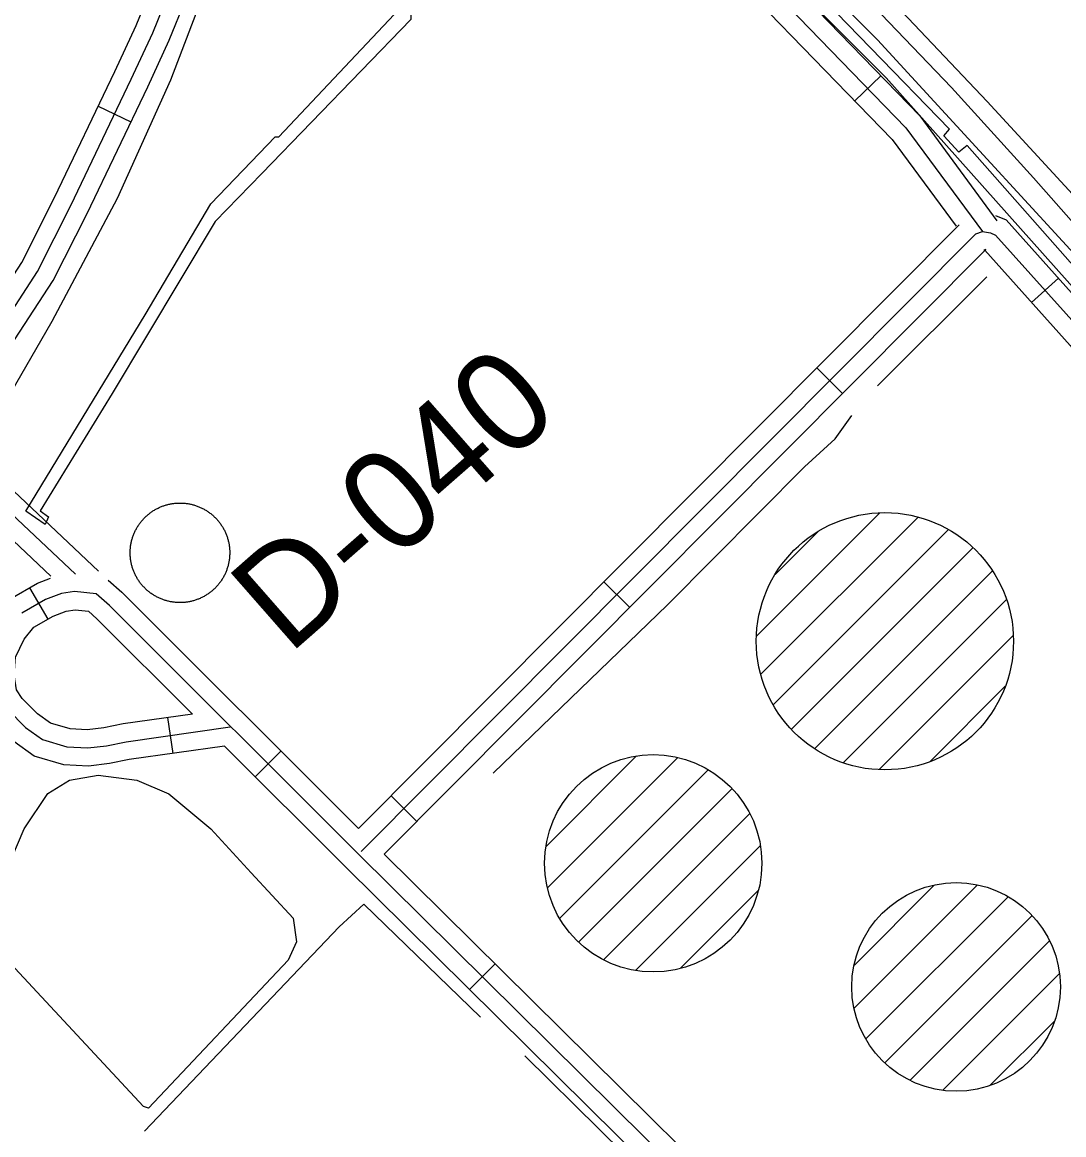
# Model space of a CAD drawing. Extents: x 3568792 to 3606828, y 529143 to 554785.
# Drawn here: x 3577857 to 3578720, y 543262 to 544184 of the extents above; entities that cross this region are included whole.
import ezdxf

# ---------------------------------------------------------------- set-up
doc = ezdxf.new("R2010")
doc.units = 0
for name, color, linetype in [('V-DOMW-TANK', 7, 'Continuous'), ('V-RAIL-TRAK', 7, 'Continuous'), ('V-RIVR-RANG-IDEN', 7, 'Continuous'), ('V-ROAD-CNTR', 7, 'Continuous'), ('V-SITE-VEGE', 7, 'Continuous'), ('V-TOPO-SHOR', 7, 'Continuous'), ('V-UTIL-LINE', 7, 'Continuous')]:
    doc.layers.add(name, color=color, linetype=linetype)

msp = doc.modelspace()

# ---------------------------------------------------------------- linework, layer by layer
at = {"layer": 'V-DOMW-TANK'}
for p, q in [((3578465.71, 543675.54), (3578567.43, 543777.26)), ((3578469.26, 543643.73), (3578599.45, 543773.92)), ((3578479.51, 543618.63), (3578624.44, 543763.56)), ((3578481.12, 543726.3), (3578517.26, 543762.45)), ((3578494.42, 543598.18), (3578644.71, 543748.48)), ((3578513.7, 543582.11), (3578660.87, 543729.28)), ((3578537.52, 543570.57), (3578672.56, 543705.62)), ((3578567.23, 543564.93), (3578678.14, 543675.84)), ((3578609.3, 543571.64), (3578671.6, 543633.94)), ((3578291.36, 543501.19), (3578366.3, 543576.13)), ((3578292.38, 543466.85), (3578400.21, 543574.68)), ((3578302.48, 543441.6), (3578425.49, 543564.61)), ((3578318.19, 543421.96), (3578445.19, 543548.96)), ((3578338.93, 543407.34), (3578459.88, 543528.29)), ((3578365.46, 543398.52), (3578468.61, 543501.66)), ((3578546.44, 543367.37), (3578648.28, 543469.2)), ((3578546.61, 543402.89), (3578613.08, 543469.36)), ((3578402.65, 543400.35), (3578467, 543464.7)), ((3578556.22, 543341.79), (3578673.89, 543459.46)), ((3578571.83, 543322.04), (3578693.61, 543443.83)), ((3578592.69, 543307.55), (3578708.09, 543422.95)), ((3578619.91, 543299.41), (3578716.28, 543395.78)), ((3578659.47, 543303.62), (3578712.11, 543356.25))]:
    msp.add_line(p, q, dxfattribs=at)
for points in [[(3577954.68, 543720.15), (3577954.26, 543720.74), (3577953.86, 543721.33), (3577953.46, 543721.93), (3577953.07, 543722.54), (3577952.7, 543723.15), (3577952.33, 543723.78), (3577951.98, 543724.4), (3577951.64, 543725.04), (3577951.31, 543725.68), (3577950.99, 543726.32), (3577950.68, 543726.97), (3577950.38, 543727.62), (3577950.1, 543728.29), (3577949.82, 543728.95), (3577949.56, 543729.62), (3577949.31, 543730.3), (3577949.08, 543730.98), (3577948.85, 543731.66), (3577948.63, 543732.35), (3577948.43, 543733.04), (3577948.23, 543733.73), (3577948.06, 543734.43), (3577947.89, 543735.13), (3577947.73, 543735.83), (3577947.59, 543736.54), (3577947.46, 543737.24), (3577947.35, 543737.95), (3577947.24, 543738.67), (3577947.15, 543739.38), (3577947.07, 543740.09), (3577947, 543740.81), (3577946.95, 543741.53), (3577946.9, 543742.25), (3577946.88, 543742.97), (3577946.86, 543743.69), (3577946.85, 543744.4), (3577946.86, 543745.12), (3577946.88, 543745.84), (3577946.91, 543746.56), (3577946.96, 543747.28), (3577947.01, 543748), (3577947.09, 543748.72), (3577947.17, 543749.43), (3577947.26, 543750.14), (3577947.38, 543750.86), (3577947.49, 543751.57), (3577947.62, 543752.27), (3577947.77, 543752.98), (3577947.93, 543753.68), (3577948.1, 543754.38), (3577948.28, 543755.07), (3577948.47, 543755.77), (3577948.68, 543756.46), (3577948.9, 543757.14), (3577949.13, 543757.82), (3577949.37, 543758.5), (3577949.62, 543759.18), (3577949.89, 543759.85), (3577950.16, 543760.51), (3577950.45, 543761.17), (3577950.75, 543761.82), (3577951.06, 543762.47), (3577951.39, 543763.12), (3577951.72, 543763.75), (3577952.06, 543764.39), (3577952.42, 543765.01), (3577952.78, 543765.63), (3577953.16, 543766.24), (3577953.55, 543766.85), (3577953.95, 543767.45), (3577954.36, 543768.04), (3577954.78, 543768.63), (3577955.21, 543769.21), (3577955.65, 543769.78), (3577956.09, 543770.34), (3577956.55, 543770.89), (3577957.02, 543771.44), (3577957.5, 543771.98), (3577957.99, 543772.51), (3577958.48, 543773.03), (3577958.99, 543773.54), (3577959.5, 543774.04), (3577960.02, 543774.54), (3577960.56, 543775.02), (3577961.1, 543775.5), (3577961.65, 543775.96), (3577962.2, 543776.42), (3577962.77, 543776.87), (3577963.34, 543777.31), (3577963.92, 543777.73), (3577964.5, 543778.15), (3577965.1, 543778.56), (3577965.7, 543778.95), (3577966.31, 543779.34), (3577966.92, 543779.71), (3577967.54, 543780.07), (3577968.17, 543780.43), (3577968.8, 543780.77), (3577969.44, 543781.1), (3577970.08, 543781.42)], [(3577970.08, 543781.42), (3577970.74, 543781.73), (3577971.39, 543782.03), (3577972.05, 543782.31), (3577972.72, 543782.59), (3577973.39, 543782.85), (3577974.06, 543783.1), (3577974.74, 543783.34), (3577975.42, 543783.57), (3577976.11, 543783.78), (3577976.8, 543783.98), (3577977.5, 543784.18), (3577978.19, 543784.35), (3577978.9, 543784.52), (3577979.6, 543784.67), (3577980.3, 543784.82), (3577981.01, 543784.95), (3577981.72, 543785.06), (3577982.43, 543785.17), (3577983.15, 543785.26), (3577983.86, 543785.34), (3577984.58, 543785.41), (3577985.29, 543785.46), (3577986.01, 543785.51), (3577986.73, 543785.54), (3577987.45, 543785.55), (3577988.17, 543785.56), (3577988.89, 543785.55), (3577989.61, 543785.53), (3577990.33, 543785.5), (3577991.05, 543785.45), (3577991.77, 543785.4), (3577992.48, 543785.32), (3577993.2, 543785.24), (3577993.91, 543785.15), (3577994.62, 543785.04), (3577995.33, 543784.92), (3577996.04, 543784.78), (3577996.74, 543784.64), (3577997.44, 543784.48), (3577998.15, 543784.31), (3577998.84, 543784.13), (3577999.53, 543783.94), (3578000.22, 543783.73), (3578000.91, 543783.52), (3578001.59, 543783.29), (3578002.27, 543783.04), (3578002.94, 543782.79), (3578003.61, 543782.53), (3578004.28, 543782.25), (3578004.94, 543781.96), (3578005.59, 543781.66), (3578006.24, 543781.35), (3578006.88, 543781.03), (3578007.52, 543780.69), (3578008.15, 543780.35), (3578008.78, 543779.99), (3578009.4, 543779.62), (3578010.01, 543779.25), (3578010.62, 543778.86), (3578011.21, 543778.46), (3578011.81, 543778.05), (3578012.39, 543777.64), (3578012.97, 543777.2), (3578013.54, 543776.77), (3578014.1, 543776.31), (3578014.66, 543775.86), (3578015.21, 543775.39), (3578015.74, 543774.91), (3578016.27, 543774.42), (3578016.79, 543773.93), (3578017.31, 543773.43), (3578017.81, 543772.91), (3578018.3, 543772.38), (3578018.79, 543771.85), (3578019.26, 543771.31), (3578019.73, 543770.77), (3578020.19, 543770.21), (3578020.63, 543769.64), (3578021.07, 543769.07), (3578021.5, 543768.49), (3578021.91, 543767.91), (3578022.32, 543767.31), (3578022.72, 543766.71), (3578023.1, 543766.1), (3578023.47, 543765.49), (3578023.84, 543764.87), (3578024.2, 543764.24), (3578024.54, 543763.61), (3578024.87, 543762.97), (3578025.19, 543762.32), (3578025.5, 543761.68), (3578025.79, 543761.02), (3578026.08, 543760.36), (3578026.35, 543759.69), (3578026.62, 543759.02), (3578026.87, 543758.35), (3578027.11, 543757.67), (3578027.33, 543756.99), (3578027.55, 543756.3), (3578027.75, 543755.61)], [(3578027.75, 543755.61), (3578027.94, 543754.92), (3578028.12, 543754.22), (3578028.29, 543753.52), (3578028.44, 543752.82), (3578028.58, 543752.11), (3578028.71, 543751.4), (3578028.83, 543750.69), (3578028.93, 543749.98), (3578029.03, 543749.27), (3578029.11, 543748.55), (3578029.17, 543747.83), (3578029.23, 543747.12), (3578029.27, 543746.4), (3578029.3, 543745.68), (3578029.32, 543744.96), (3578029.33, 543744.24), (3578029.32, 543743.52), (3578029.3, 543742.8), (3578029.26, 543742.08), (3578029.22, 543741.36), (3578029.16, 543740.65), (3578029.09, 543739.93), (3578029.01, 543739.21), (3578028.91, 543738.5), (3578028.8, 543737.79), (3578028.69, 543737.08), (3578028.55, 543736.37), (3578028.41, 543735.67), (3578028.25, 543734.96), (3578028.08, 543734.27), (3578027.9, 543733.57), (3578027.7, 543732.88), (3578027.5, 543732.19), (3578027.28, 543731.5), (3578027.05, 543730.82), (3578026.81, 543730.14), (3578026.56, 543729.47), (3578026.29, 543728.8), (3578026.01, 543728.14), (3578025.73, 543727.48), (3578025.43, 543726.82), (3578025.12, 543726.17), (3578024.79, 543725.53), (3578024.46, 543724.89), (3578024.11, 543724.26), (3578023.76, 543723.63), (3578023.39, 543723.01), (3578023.02, 543722.4), (3578022.63, 543721.8), (3578022.23, 543721.19), (3578021.82, 543720.6), (3578021.4, 543720.02), (3578020.97, 543719.44), (3578020.53, 543718.87), (3578020.08, 543718.31), (3578019.62, 543717.75), (3578019.16, 543717.21), (3578018.68, 543716.67), (3578018.19, 543716.14), (3578017.69, 543715.62)], [(3578017.69, 543715.62), (3578017.19, 543715.11), (3578016.68, 543714.6), (3578016.15, 543714.11), (3578015.62, 543713.62), (3578015.08, 543713.15), (3578014.53, 543712.68), (3578013.98, 543712.22), (3578013.41, 543711.78), (3578012.84, 543711.34), (3578012.26, 543710.91), (3578011.67, 543710.5), (3578011.08, 543710.09), (3578010.48, 543709.69), (3578009.87, 543709.31), (3578009.25, 543708.93), (3578008.64, 543708.57), (3578008.01, 543708.22), (3578007.38, 543707.87), (3578006.74, 543707.54), (3578006.09, 543707.22), (3578005.44, 543706.92), (3578004.78, 543706.62), (3578004.12, 543706.33), (3578003.46, 543706.06), (3578002.79, 543705.8), (3578002.11, 543705.55), (3578001.44, 543705.31), (3578000.75, 543705.08), (3578000.07, 543704.86), (3577999.38, 543704.66), (3577998.68, 543704.47), (3577997.98, 543704.29), (3577997.29, 543704.12), (3577996.58, 543703.97), (3577995.88, 543703.83), (3577995.17, 543703.7), (3577994.46, 543703.58), (3577993.75, 543703.47), (3577993.03, 543703.38), (3577992.32, 543703.3), (3577991.6, 543703.24), (3577990.88, 543703.18), (3577990.16, 543703.14), (3577989.45, 543703.11), (3577988.73, 543703.09), (3577988, 543703.09), (3577987.29, 543703.09), (3577986.57, 543703.11), (3577985.85, 543703.15), (3577985.13, 543703.19), (3577984.41, 543703.25), (3577983.7, 543703.32), (3577982.98, 543703.41), (3577982.27, 543703.5), (3577981.56, 543703.61), (3577980.85, 543703.73), (3577980.14, 543703.86), (3577979.43, 543704), (3577978.73, 543704.16), (3577978.03, 543704.33), (3577977.33, 543704.51), (3577976.64, 543704.71), (3577975.95, 543704.91), (3577975.27, 543705.13), (3577974.58, 543705.36), (3577973.91, 543705.6), (3577973.23, 543705.85), (3577972.56, 543706.12), (3577971.9, 543706.4), (3577971.24, 543706.69), (3577970.59, 543706.98), (3577969.94, 543707.3), (3577969.29, 543707.62), (3577968.66, 543707.95), (3577968.02, 543708.3), (3577967.4, 543708.66), (3577966.78, 543709.02), (3577966.17, 543709.4), (3577965.56, 543709.78), (3577964.96, 543710.18), (3577964.37, 543710.59), (3577963.78, 543711.01), (3577963.21, 543711.44), (3577962.64, 543711.88), (3577962.07, 543712.33), (3577961.52, 543712.79), (3577960.97, 543713.25), (3577960.44, 543713.73), (3577959.91, 543714.22), (3577959.38, 543714.72), (3577958.87, 543715.22), (3577958.37, 543715.74), (3577957.87, 543716.26), (3577957.39, 543716.79), (3577956.91, 543717.33), (3577956.45, 543717.88), (3577955.99, 543718.44), (3577955.54, 543719), (3577955.11, 543719.57), (3577954.68, 543720.15)]]:
    msp.add_lwpolyline(points, dxfattribs=at)
for centre, radius in [((3578571.9, 543671.11), 106.49), ((3578380.02, 543487.24), 89.99), ((3578630.83, 543384.85), 86.38)]:
    msp.add_circle(centre, radius, dxfattribs=at)
at = {"layer": 'V-RAIL-TRAK'}
for points in [[(3578536.45, 544224.44), (3578627.15, 544129.58), (3578694.94, 544054.89), (3578778.31, 543960.49), (3578866.71, 543856.93), (3578955.12, 543745.59), (3579031.62, 543647.53), (3579088.41, 543571.92), (3579177.73, 543441.79), (3579267.51, 543308.45), (3579332.09, 543205.35), (3579394.38, 543100.88), (3579477.74, 542954.25), (3579574.84, 542772.35)], [(3578565.66, 544214.12), (3578656.58, 544118.19), (3578746.6, 544020.45), (3578839.77, 543911.85), (3578932.95, 543799.64), (3579019.35, 543688.78), (3579105.29, 543574.3), (3579173.58, 543478.38), (3579272.64, 543329.97), (3579343.65, 543216.4), (3579415.11, 543096.95), (3579494.71, 542958.04), (3579566.17, 542822.75)]]:
    msp.add_lwpolyline(points, dxfattribs=at)
at = {"layer": 'V-ROAD-CNTR'}
for p, q in [((3578568.49, 544139.42), (3578546.95, 544118.54)), ((3577920.48, 544114.17), (3577947.53, 544101.2)), ((3578715.67, 543971.71), (3578693.33, 543951.69)), ((3578515.59, 543897.51), (3578536.86, 543876.35)), ((3578339.26, 543720.28), (3578360.53, 543699.13)), ((3577863.55, 543715.29), (3577878.67, 543689.39)), ((3577982.37, 543578.23), (3577978.12, 543607.93)), ((3578071.68, 543580.08), (3578050.48, 543558.85)), ((3578162.93, 543543.06), (3578184.2, 543521.9)), ((3578249.02, 543403.97), (3578227.93, 543382.64))]:
    msp.add_line(p, q, dxfattribs=at)
for points in [[(3577960.8, 544632.68), (3577974, 544634.99), (3577983.86, 544636.36), (3577995.64, 544636.09), (3578006.6, 544634.09), (3578029.64, 544627.11), (3578049.62, 544618.05), (3578063.34, 544607.68), (3578156.53, 544526.33), (3578258.02, 544434.83), (3578266.44, 544425.86), (3578280.47, 544409.28), (3578300.86, 544382.97), (3578315.81, 544361.14), (3578329.61, 544344.83), (3578352.39, 544328.6), (3578377.82, 544316.3), (3578401.21, 544305.15), (3578421.57, 544290.99), (3578600.82, 544106.07), (3578664.72, 544019.31)], [(3577951.92, 544615.91), (3577976.33, 544620.17), (3577984.73, 544621.33), (3577994.11, 544621.12), (3578003.07, 544619.49), (3578024.34, 544613.04), (3578041.91, 544605.08), (3578053.87, 544596.03), (3578146.57, 544515.11), (3578247.52, 544424.1), (3578255.24, 544415.88), (3578268.81, 544399.84), (3578288.73, 544374.13), (3578303.87, 544352.04), (3578319.37, 544333.71), (3578344.72, 544315.65), (3578371.32, 544302.78), (3578393.65, 544292.14), (3578411.81, 544279.5), (3578589.35, 544096.35), (3578652.65, 544010.41)], [(3577795.98, 543851.11), (3577813.29, 543867.93), (3577827.69, 543886.72), (3577843.38, 543908.71), (3577883.15, 543969.81), (3577911.16, 544025.35), (3577961.4, 544130.11), (3577979.28, 544168.97), (3577992.76, 544201.93), (3578004.73, 544237.23), (3578014.86, 544272.19), (3578022, 544307.69), (3578027.91, 544337.13), (3578030.25, 544359.24), (3578032.68, 544393.46), (3578032.33, 544423.83), (3578030.88, 544459.39), (3578027.02, 544488.38), (3578007.4, 544540.92), (3577973.18, 544607.4)], [(3577975.85, 544604.86), (3577978.65, 544605.34), (3577985.6, 544606.31), (3577992.59, 544606.15), (3577999.54, 544604.89), (3578019.05, 544598.97), (3578034.19, 544592.11), (3578044.41, 544584.38), (3578136.62, 544503.89), (3578237.01, 544413.38), (3578244.04, 544405.89), (3578257.15, 544390.4), (3578276.61, 544365.29), (3578291.93, 544342.93), (3578309.14, 544322.58), (3578337.04, 544302.7), (3578364.83, 544289.26), (3578386.09, 544279.12), (3578402.05, 544268.02), (3578577.87, 544086.64), (3578630.81, 544014.77)], [(3577777.36, 543874.85), (3577790.81, 543887.92), (3577803.57, 543904.56), (3577818.58, 543925.61), (3577857.1, 543984.79), (3577884.24, 544038.59), (3577934.24, 544142.86), (3577951.76, 544180.92), (3577964.65, 544212.44)], [(3577777.46, 543854.03), (3577802.05, 543877.92), (3577815.63, 543895.64), (3577830.98, 543917.16), (3577870.13, 543977.3), (3577897.7, 544031.97), (3577947.82, 544136.48), (3577965.52, 544174.94), (3577978.71, 544207.19)], [(3577550.81, 544080.43), (3577755.65, 543877.12), (3577769.64, 543862.97), (3577781.25, 543849.69), (3577799.2, 543827.68), (3577824.36, 543799.3), (3577901.55, 543726.62)], [(3577545.23, 544064.83), (3577745.04, 543866.53), (3577758.65, 543852.75), (3577769.79, 543840.01), (3577787.77, 543817.96), (3577813.58, 543788.84), (3577881.26, 543725.12)], [(3578663.52, 544023.65), (3578672.39, 544019.99), (3578747.81, 543935.86), (3578841.58, 543826.48), (3578906.9, 543744.02), (3578989.7, 543635.9), (3579078.09, 543516.51), (3579159.37, 543395.66), (3579225.05, 543299.59), (3579257.75, 543244.69), (3579293.11, 543183.96), (3579315.1, 543140.98)], [(3578135.93, 543515.92), (3578633.29, 544015.79)], [(3578138.3, 543497.04), (3578647.08, 544008.38), (3578652.65, 544010.41), (3578659.24, 544009.18), (3578663.51, 544007.43), (3578736.53, 543925.97), (3578830, 543816.94), (3578895.07, 543734.8), (3578977.72, 543626.88), (3579065.83, 543507.86), (3579146.96, 543387.24), (3579212.4, 543291.51), (3579244.83, 543237.08)], [(3578157.21, 543494.78), (3578655.35, 543995.43), (3578653.93, 543994.92), (3578654.97, 543994.72), (3578654.63, 543994.86), (3578725.25, 543916.08), (3578818.42, 543807.4), (3578883.23, 543725.58), (3578965.74, 543617.86), (3579053.57, 543499.21), (3579124.11, 543394.33)], [(3577795.88, 543855.48), (3577810.63, 543837.4), (3577835.13, 543809.75), (3577920.74, 543729.15)], [(3578024.96, 543584.33), (3577946.13, 543573.04), (3577929.63, 543569.74), (3577912.34, 543567.69), (3577891.92, 543568.79), (3577867.48, 543576.01), (3577850.52, 543588.16), (3577834.14, 543604.71), (3577824.21, 543619.67), (3577820.59, 543641.85), (3577822.26, 543665.78), (3577833.63, 543688.94), (3577847.31, 543705.81), (3577870.15, 543719.15), (3577880.91, 543723.19)], [(3577928.62, 543721.68), (3577939.94, 543711.63), (3578135.93, 543515.92)], [(3578611.62, 543024.26), (3578136.02, 543494.63), (3577929.65, 543700.7), (3577918.68, 543710.45), (3577900.81, 543712.31), (3577890.07, 543710.61), (3577876.62, 543705.55), (3577857.23, 543694.24)], [(3577998.42, 543610.84), (3577941.06, 543602.62), (3577924.92, 543599.4), (3577911.37, 543597.79), (3577897.04, 543598.56), (3577880.84, 543603.35), (3577870.06, 543611.07), (3577857.51, 543623.74), (3577852.78, 543630.88), (3577850.76, 543643.24), (3577851.78, 543657.83), (3577859.07, 543672.68), (3577867.16, 543682.66), (3577883.08, 543691.96), (3577893.92, 543696.03), (3577901.22, 543697.19), (3577912.32, 543696.03), (3577919.36, 543689.78), (3577998.42, 543610.84)], [(3577845.82, 543614.22), (3577860.29, 543599.62), (3577874.16, 543589.68), (3577894.48, 543583.67), (3577911.85, 543582.74), (3577927.28, 543584.57), (3577943.6, 543587.83), (3578029.74, 543600.17)], [(3578024.96, 543584.33), (3578125.45, 543483.99), (3578600.99, 543013.68), (3578631.44, 542982.6), (3578654.49, 542955.89), (3578667.23, 542938.72), (3578680.84, 542914.54), (3578689.65, 542896.4), (3578698.57, 542869.49), (3578701.9, 542842.39), (3578702.26, 542788.25)], [(3578157.21, 543494.78), (3578622.25, 543034.84), (3578653.53, 543002.92), (3578677.93, 542974.66), (3578692.45, 542955.07), (3578707.43, 542928.46), (3578717.5, 542907.73), (3578727.99, 542876.1), (3578731.89, 542844.32), (3578732.1, 542812.78)]]:
    msp.add_lwpolyline(points, dxfattribs=at)
at = {"layer": 'V-SITE-VEGE'}
msp.add_lwpolyline([(3577957.87, 543285.85), (3577847.88, 543404.24), (3577836.74, 543439.06), (3577839.54, 543469.69), (3577859.04, 543515.64), (3577878.54, 543544.88), (3577896.65, 543556.02), (3577920.32, 543560.19), (3577952.35, 543556.01), (3577978.8, 543544.86), (3578013.61, 543515.61), (3578047.03, 543479.4), (3578081.83, 543441.8), (3578084.62, 543422.3), (3578077.65, 543406.98), (3577962.05, 543284.46)], close=True, dxfattribs=at)
at = {"layer": 'V-TOPO-SHOR'}
for p, q in [((3578565.66, 543882.73), (3578656.25, 543972.83)), ((3578140.28, 543453.36), (3578236.96, 543359.87))]:
    msp.add_line(p, q, dxfattribs=at)
for points in [[(3578010.39, 544645.97), (3578016.8, 544645.51), (3578111.17, 544569.44), (3578256.85, 544442.5), (3578424.96, 544286.24), (3578572.92, 544137.77), (3578734.17, 543956.76), (3578869.3, 543799.13), (3579043.82, 543571.39), (3579164.74, 543401.4), (3579287.04, 543209.4), (3579313.6, 543161.29), (3579319.1, 543159.46)], [(3577818.65, 543826.69), (3577882.35, 543936.18), (3577936.44, 544037.88), (3577980.44, 544135.92), (3578020.32, 544240.37), (3578035.91, 544306.8), (3578042.33, 544371.4), (3578038.22, 544434.17), (3578022.66, 544517.1), (3577991.97, 544597.74)], [(3578247.43, 543561.86), (3578391.83, 543701.15), (3578505.42, 543815.61), (3578530.71, 543838.6), (3578544.5, 543857.91)], [(3577958.73, 543265.29), (3578120.05, 543434.52), (3578140.28, 543453.36)], [(3578273.6, 543327.79), (3578396.83, 543206.36), (3578422.02, 543181.15)]]:
    msp.add_lwpolyline(points, dxfattribs=at)
at = {"layer": 'V-UTIL-LINE'}
for points in [[(3578189.79, 544529.57), (3578228.21, 544497.97), (3578342.07, 544392.71), (3578565.71, 544169), (3578775.22, 543941.19), (3579032.55, 543621.35), (3579232.49, 543334.77), (3579413.29, 543045.46), (3579475.68, 542932.48), (3579407.8, 542896.96), (3579483.39, 542752.54), (3579643.24, 542441.37), (3579761.64, 542177.13)], [(3578280.57, 544364.48), (3578297.42, 544347.17), (3578180.78, 544226.01), (3578179.41, 544185.92), (3578055.93, 544058.39), (3578017.2, 544018.77), (3577931.99, 543876.19), (3577872.29, 543779.17), (3577879.13, 543774.16), (3577876.39, 543767.78), (3577860.45, 543778.72), (3577959.33, 543941.33), (3578013.56, 544033.34), (3578066.87, 544088.91), (3578070.06, 544088.91), (3578170.3, 544195.03), (3578172.12, 544227.38), (3578289.68, 544348.08), (3578277.84, 544361.29), (3578280.57, 544364.48)], [(3579328.12, 543170.3), (3579196.51, 543378.51), (3579186.48, 543373.5), (3579177.83, 543388.99), (3579186.03, 543394), (3579023.9, 543623.17), (3579013.88, 543617.25), (3579002.49, 543631.83), (3579011.15, 543638.66), (3578838.53, 543856.44), (3578828.51, 543851.89), (3578817.12, 543865.1), (3578825.32, 543871.94), (3578639.95, 544081.52), (3578633.12, 544076.06), (3578620.82, 544089.73), (3578625.37, 544095.19), (3578429.07, 544297.49)]]:
    msp.add_lwpolyline(points, dxfattribs=at)

# ---------------------------------------------------------------- texts
at = {"layer": 'V-RIVR-RANG-IDEN'}
msp.add_text('D-040', height=83, rotation=41.24233, dxfattribs=at).set_placement((3578078.11, 543659.22))

doc.saveas('drawing.dxf')
